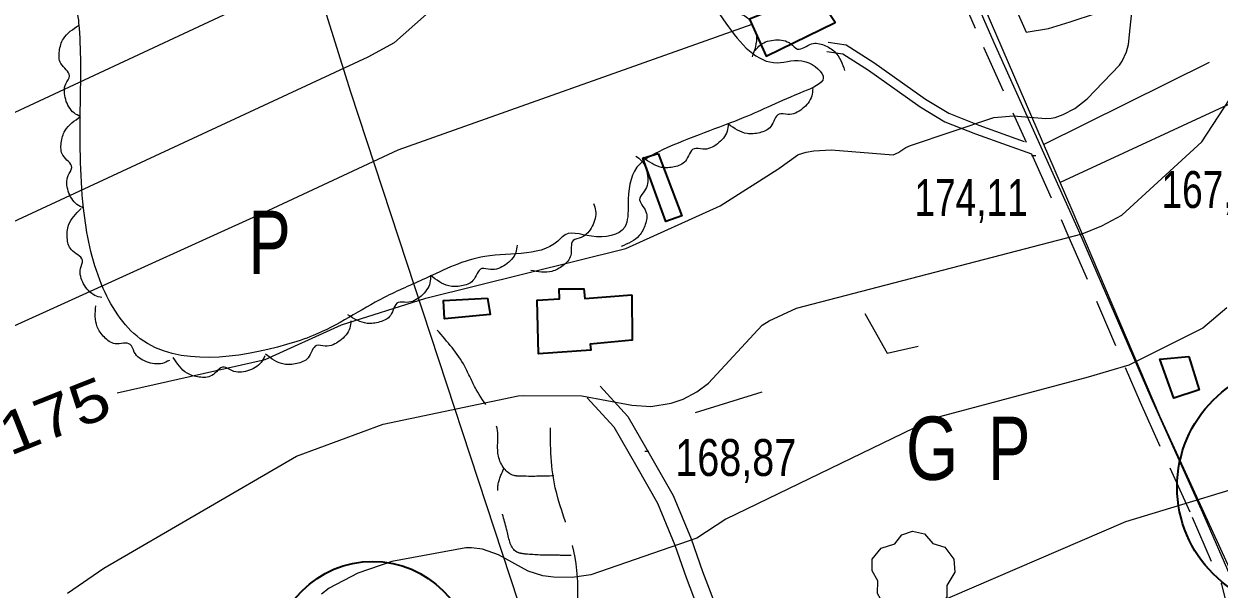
# Model space of a CAD drawing. Extents: x 483847 to 488453, y 4383581 to 4386795.
# Drawn here: x 484969.3 to 485252.4, y 4385179.2 to 4385313.2 of the extents above; entities that cross this region are included whole.
import ezdxf
from ezdxf.enums import TextEntityAlignment as Align

# ---------------------------------------------------------------- set-up
doc = ezdxf.new("R2010")
doc.units = 0
doc.header["$LTSCALE"] = 3.8
doc.linetypes.add('LONG_DASHED', pattern=[7.5, 6, -1.5])
doc.linetypes.add('MEDIUM_DASHED', pattern=[4.5, 3, -1.5])
for name, color, linetype, lineweight in [('27', 7, 'Continuous', 25), ('29', 7, 'Continuous', 13), ('38', 7, 'Continuous', 25), ('47', 7, 'Continuous', 35), ('51', 7, 'Continuous', 13), ('6', 7, 'Continuous', 35), ('7', 7, 'Continuous', 13), ('8', 7, 'Continuous', 25), ('9', 7, 'Continuous', 13)]:
    doc.layers.add(name, color=color, linetype=linetype, lineweight=lineweight)
doc.layers.add('31', color=7, linetype='Continuous')

msp = doc.modelspace()

# ---------------------------------------------------------------- linework, layer by layer
at = {"layer": '27'}
for points in [[(485138.09, 4385491.7), (485117.52, 4385494.92), (485086.01, 4385503.28), (485081.51, 4385513.57), (485077.65, 4385527.72), (485084.73, 4385543.16), (485084.73, 4385555.38), (485066.08, 4385566.96), (485045.5, 4385568.25), (485042.29, 4385563.1), (485044.86, 4385545.73), (485048.08, 4385539.3), (485038.43, 4385530.3), (485026.22, 4385523.86), (485021.07, 4385512.28), (485022.36, 4385491.06), (485024.29, 4385447.96), (485003.07, 4385438.95), (484987.64, 4385455.68), (484988.92, 4385488.48), (484976.71, 4385515.5), (484956.13, 4385517.43), (484943.27, 4385480.76), (484939.42, 4385462.75), (484925.91, 4385453.1), (484916.27, 4385460.18), (484918.84, 4385487.84), (484918.2, 4385505.85), (484902.77, 4385501.35), (484880.26, 4385476.26), (484861.62, 4385445.39), (484883.48, 4385433.16), (484904.7, 4385434.45), (484917.56, 4385425.44), (484886.69, 4385394.57), (484833.97, 4385350.18), (484770.96, 4385312.88), (484729.17, 4385266.56), (484722.1, 4385262.06)], [(485052.44, 4385364.8), (485048.92, 4385362.19), (485040.02, 4385358.72), (485024.72, 4385354.86), (485017.53, 4385351.95), (485003.29, 4385349.24), (484982.72, 4385342.51), (484974.56, 4385332.02), (484981.15, 4385319.05), (484982.31, 4385313.35), (484982.65, 4385294.37), (484983.39, 4385269.53), (484987.68, 4385251.41), (484996.81, 4385238.57), (485031.48, 4385237.2), (485037.8, 4385239.34), (485054.61, 4385248.35), (485064.38, 4385252.89), (485078.44, 4385258.07), (485096.56, 4385262.47), (485096.84, 4385262.77), (485103.74, 4385262.86), (485111.59, 4385265.05), (485112.39, 4385270.45), (485114.5, 4385279.23), (485120.51, 4385283.33), (485139.84, 4385291), (485153.97, 4385297.17), (485158.64, 4385300.35), (485154.47, 4385304.25), (485147.71, 4385304.01), (485135.53, 4385313.41), (485131.15, 4385329.54), (485139.45, 4385335.08), (485151.84, 4385327.8), (485165.34, 4385323.12), (485172.43, 4385319.28), (485182.63, 4385318.65), (485183.82, 4385329.99), (485180.64, 4385340.15), (485169.39, 4385361.72), (485166.47, 4385371.34), (485163.13, 4385381.35), (485155.81, 4385395.69), (485151.26, 4385397.82), (485146.5, 4385397.81), (485138.56, 4385396.41), (485131.49, 4385386.65), (485118.99, 4385376.45), (485108.62, 4385373.24), (485099.38, 4385371.24), (485086.02, 4385366.81), (485076.47, 4385354.99), (485068.85, 4385351.52), (485066.46, 4385354.04), (485060, 4385363.04), (485052.44, 4385364.8)], [(485128.43, 4385322.53), (485130.19, 4385322.76), (485133.72, 4385321.38), (485135.9, 4385318.4), (485136.36, 4385316.4), (485139.73, 4385315.27), (485141.79, 4385313.11), (485142.78, 4385310.26), (485141.75, 4385305.4)], [(484982.7, 4385291.23), (484981.16, 4385292.1), (484979.16, 4385295.32), (484979.21, 4385299.02), (484980.05, 4385300.89), (484978.03, 4385303.82), (484977.67, 4385306.78), (484978.61, 4385309.66), (484982.34, 4385312.92)], [(485142.52, 4385306.94), (485143.73, 4385308.24), (485147.34, 4385309.41), (485150.91, 4385308.5), (485152.54, 4385307.24), (485155.86, 4385308.51), (485158.82, 4385308.15), (485161.4, 4385306.56), (485163.68, 4385302.16)], [(485156.14, 4385297.89), (485155.9, 4385296.13), (485153.66, 4385293.07), (485150.21, 4385291.74), (485148.16, 4385291.82), (485146.2, 4385288.85), (485143.58, 4385287.42), (485140.57, 4385287.2), (485136.15, 4385289.45)], [(484983.39, 4385269.55), (484981.83, 4385270.4), (484979.78, 4385273.59), (484979.77, 4385277.28), (484980.58, 4385279.17), (484978.51, 4385282.06), (484978.12, 4385285.02), (484979, 4385287.91), (484982.68, 4385291.23)], [(485136.13, 4385289.51), (485135.86, 4385287.75), (485133.54, 4385284.75), (485130.07, 4385283.5), (485128.02, 4385283.62), (485125.99, 4385280.7), (485123.34, 4385279.33), (485120.32, 4385279.19), (485115.95, 4385281.54)], [(485114.22, 4385281.89), (485115.59, 4385280.76), (485116.99, 4385277.23), (485116.3, 4385273.61), (485115.14, 4385271.91), (485116.62, 4385268.67), (485116.45, 4385265.69), (485115.03, 4385263.02), (485110.79, 4385260.46)], [(484987.75, 4385248.33), (484986.05, 4385248.86), (484983.42, 4385251.59), (484982.68, 4385255.21), (484983.11, 4385257.21), (484980.51, 4385259.65), (484979.54, 4385262.47), (484979.84, 4385265.48), (484982.8, 4385269.46)], [(485104.19, 4385270.64), (485104.69, 4385268.94), (485103.88, 4385265.23), (485101.29, 4385262.61), (485099.38, 4385261.84), (485098.8, 4385258.33), (485096.99, 4385255.96), (485094.33, 4385254.54), (485089.37, 4385254.78)], [(485086.12, 4385260.75), (485085.77, 4385259.01), (485083.33, 4385256.1), (485079.81, 4385254.99), (485077.77, 4385255.2), (485075.62, 4385252.36), (485072.92, 4385251.1), (485069.9, 4385251.09), (485065.63, 4385253.61)], [(485065.62, 4385253.62), (485065.46, 4385251.85), (485063.36, 4385248.69), (485059.99, 4385247.2), (485057.93, 4385247.18), (485056.11, 4385244.13), (485053.57, 4385242.57), (485050.56, 4385242.22), (485046.04, 4385244.26)], [(485003.72, 4385233.44), (485002.09, 4385232.75), (484998.31, 4385233.13), (484995.42, 4385235.42), (484994.44, 4385237.23), (484990.89, 4385237.41), (484988.33, 4385238.94), (484986.61, 4385241.43), (484986.3, 4385246.38)], [(485046.72, 4385242.86), (485046.44, 4385241.1), (485044.12, 4385238.1), (485040.65, 4385236.85), (485038.6, 4385236.98), (485036.57, 4385234.06), (485033.91, 4385232.69), (485030.89, 4385232.55), (485026.53, 4385234.9)], [(485026.34, 4385234.52), (485025.47, 4385232.97), (485022.24, 4385230.98), (485018.55, 4385231.03), (485016.67, 4385231.87), (485013.75, 4385229.85), (485010.78, 4385229.5), (485007.9, 4385230.43), (485004.64, 4385234.17)]]:
    msp.add_spline(points, degree=3, dxfattribs=at)
at = {"layer": '29'}
msp.add_lwpolyline([(485177.4, 4385173.54), (485172.86, 4385175.66), (485171.45, 4385178.2), (485171.55, 4385181.18), (485170.18, 4385183.59), (485170.22, 4385186.34), (485172.38, 4385188.94), (485175.57, 4385189.94), (485177.22, 4385192.13), (485179.79, 4385192.96), (485182.65, 4385192.31), (485184.6, 4385190.04), (485187.41, 4385189.22), (485189.54, 4385186.37), (485189.78, 4385183.24), (485187.9, 4385180.09), (485187.9, 4385177.41), (485186.08, 4385174.8), (485182.46, 4385173.46), (485179.69, 4385174.09)], close=True, dxfattribs=at)
at = {"layer": '38', "linetype": 'MEDIUM_DASHED'}
for points in [[(485176.4, 4385353.96), (485196.56, 4385307.73), (485206.71, 4385285.16)], [(485159.81, 4385308.87), (485164.06, 4385308.25), (485170.61, 4385304.07), (485177.43, 4385299.27), (485182.83, 4385295.39), (485188.41, 4385292.01), (485195.47, 4385289.24), (485206.71, 4385285.16)], [(485207.95, 4385282.41), (485216.6, 4385263.17), (485233.71, 4385223.54), (485245.99, 4385196.33), (485252.93, 4385180.38), (485254.57, 4385173.95), (485257.42, 4385162.54), (485262.18, 4385149)]]:
    msp.add_lwpolyline(points, dxfattribs=at)
at = {"layer": '38'}
for points in [[(485178.88, 4385355.05), (485199.04, 4385308.83), (485219.08, 4385264.26), (485236.19, 4385224.64), (485248.47, 4385197.43), (485255.51, 4385181.26)], [(485197.46, 4385327.96), (485203.56, 4385318.36), (485206.72, 4385311.25), (485211.95, 4385312.14), (485217.14, 4385313.66), (485223.37, 4385315.76), (485228.43, 4385317.92), (485233.42, 4385323.18), (485234.01, 4385326.96), (485233.89, 4385334.57)], [(485159.49, 4385306.68), (485163.27, 4385306.13), (485169.37, 4385302.23), (485176.14, 4385297.46), (485181.61, 4385293.54), (485187.42, 4385290.02), (485194.69, 4385287.17), (485202.19, 4385284.45), (485207.95, 4385282.41)], [(485105.75, 4385227.35), (485112.36, 4385220.16), (485118.04, 4385210.31), (485123.09, 4385201.44), (485127.37, 4385191.16), (485130.04, 4385183.38), (485136.38, 4385166.77), (485141.73, 4385151.38), (485142.66, 4385145.47), (485142.83, 4385142.8)], [(485102.7, 4385224.55), (485109, 4385217.69), (485114.44, 4385208.24), (485119.36, 4385199.61), (485123.49, 4385189.69), (485126.14, 4385181.97), (485132.48, 4385165.35), (485137.69, 4385150.37), (485138.52, 4385145.14), (485138.55, 4385142.55)]]:
    msp.add_lwpolyline(points, dxfattribs=at)
at = {"layer": '38', "linetype": 'LONG_DASHED'}
for points in [[(484772.07, 4385119.63), (484769.98, 4385138.08), (484766.98, 4385149.74), (484762.76, 4385158.33), (484754.75, 4385167.27), (484750.43, 4385173.05), (484744.56, 4385184.23), (484744.15, 4385189.24), (484746.62, 4385195.72), (484749.84, 4385199.24), (484755.88, 4385204.8), (484766.45, 4385212.92), (484778.44, 4385220.26), (484781.88, 4385222.98), (484798.93, 4385240.35), (484810.56, 4385251.3), (484818.83, 4385261.04), (484829.7, 4385270.94), (484842.52, 4385281.1), (484851.69, 4385289.41), (484862.06, 4385297.43), (484869.01, 4385304.16), (484877.75, 4385312.52), (484899.5, 4385335.07), (484909.71, 4385345.12), (484916.56, 4385351.21), (484928.9, 4385360.47), (484933.81, 4385364.46), (484946.05, 4385374.77), (484960.9, 4385386.1), (484972.76, 4385394.27), (484981.18, 4385400.17), (484993.7, 4385406.34), (485000.81, 4385408.31), (485004.8, 4385409.49), (485004.99, 4385408.49)], [(485094.8, 4385206.08), (485086.75, 4385206.01), (485085.36, 4385206.16), (485081.7, 4385210.72), (485081.48, 4385216.72), (485076.41, 4385226.56), (485073.69, 4385232.04), (485067.17, 4385240.62)], [(485129.44, 4385173.32), (485119.09, 4385169.48), (485109.23, 4385166.61), (485105.88, 4385165.71), (485105.48, 4385165.71), (485104.47, 4385166.03), (485100.4, 4385182.03), (485094.86, 4385204.64), (485094.05, 4385220.6)], [(485098.92, 4385187.24), (485094.86, 4385187.26), (485088.14, 4385187.55), (485086.02, 4385188.04), (485083.73, 4385192.99), (485081.87, 4385199.88), (485081.6, 4385203.96), (485083.07, 4385208)]]:
    msp.add_spline(points, degree=3, dxfattribs=at)
at = {"layer": '47'}
for points in [[(485141.14, 4385314.33), (485145.12, 4385305.57), (485161.46, 4385313.55), (485158.47, 4385318.05), (485156.53, 4385318.03), (485154.97, 4385319.9)], [(485119.51, 4385282.52), (485125.16, 4385267.69), (485121.36, 4385266.34), (485115.88, 4385281.39)], [(485113.29, 4385249), (485113.39, 4385238.22), (485103.4, 4385237.29), (485103.6, 4385235.84), (485091.13, 4385234.97), (485090.88, 4385247.75), (485096.15, 4385248.06), (485096.04, 4385250.43), (485101.91, 4385250.44), (485102.11, 4385248.15)], [(485079.07, 4385248.21), (485079.72, 4385244.3), (485068.9, 4385243.33), (485068.64, 4385247.68)], [(485245.24, 4385234.36), (485247.71, 4385226.45), (485241.67, 4385224.47), (485238.35, 4385233.76)]]:
    msp.add_lwpolyline(points, close=True, dxfattribs=at)
at = {"layer": '51'}
for p, q in [((485210.84, 4385284.63), (485250.11, 4385304.16)), ((485263.14, 4385298.06), (485214.72, 4385275.62)), ((485128.38, 4385221.07), (485144.13, 4385226.02))]:
    msp.add_line(p, q, dxfattribs=at)
for points in [[(484968.09, 4385565.09), (484982.67, 4385509.56), (485005.49, 4385436.77), (485024.94, 4385366.52), (485046.61, 4385297.12), (485097.73, 4385141.64), (485136.69, 4385144.74), (485137.44, 4385146.34), (485129.42, 4385169.56)], [(485285.53, 4385247.86), (485313.01, 4385192.5), (485313.42, 4385190.87), (485268.44, 4385152.71), (485257.99, 4385177.32), (485238.37, 4385220.27), (485217.56, 4385269.02), (485181.87, 4385351.76), (485159, 4385403.87), (485125.85, 4385478.91)], [(485168.48, 4385244.54), (485173.73, 4385235.13), (485181.11, 4385236.85)]]:
    msp.add_lwpolyline(points, dxfattribs=at)
at = {"layer": '6'}
for centre, radius in [((485271.56, 4385203.44), 29.1), ((485051.88, 4385162.27), 23.55)]:
    msp.add_circle(centre, radius, dxfattribs=at)
at = {"layer": '7'}
for p, q in [((485207.99, 4385282.03), (485208.99, 4385282.03)), ((485116.33, 4385211.92), (485117.33, 4385211.92))]:
    msp.add_line(p, q, dxfattribs=at)
at = {"layer": '8'}
for points in [[(485229.41, 4385304.35), (485230.48, 4385306.55), (485230.95, 4385308.33), (485231.36, 4385312.16), (485231.7, 4385315.91), (485231.74, 4385316.06), (485232.81, 4385318.56), (485239.18, 4385327.79), (485239.3, 4385327.94), (485240.77, 4385329.25), (485245.24, 4385331.67), (485246.36, 4385332.42), (485246.37, 4385332.43), (485246.39, 4385332.57), (485247.04, 4385333.85), (485248.43, 4385335.82), (485249.03, 4385336.42), (485251.55, 4385338.13), (485280.38, 4385358.8)], [(485044.47, 4385241.88), (485064.46, 4385248.2), (485111.87, 4385259.94), (485111.88, 4385259.95), (485134.2, 4385270.1), (485147.85, 4385278.75), (485148.08, 4385278.95), (485152.61, 4385282.21), (485152.78, 4385282.28), (485154.58, 4385282.84), (485156.39, 4385283.15), (485160.54, 4385283.36), (485175.22, 4385282.21), (485176.44, 4385282.71), (485176.62, 4385282.82), (485176.75, 4385282.94), (485178.18, 4385283.9), (485179.32, 4385284.4), (485199, 4385291.01), (485203.68, 4385291.38), (485211.34, 4385290.77), (485212.58, 4385290.84), (485213.6, 4385291.05), (485215.44, 4385291.74), (485218.23, 4385293.19), (485221.13, 4385295.44), (485228.81, 4385303.42), (485229.41, 4385304.35)], [(484991.39, 4385225.74), (485026.38, 4385233.68), (485044.47, 4385241.88)]]:
    msp.add_lwpolyline(points, dxfattribs=at)
at = {"layer": '9'}
for points in [[(485382.47, 4385473.16), (485349.11, 4385464.77), (485305.06, 4385449), (485265.15, 4385425.62), (485224.59, 4385396.48), (485207.83, 4385390.17), (485068.44, 4385346.38), (485066.97, 4385345.31), (485066.31, 4385344.71), (485062.35, 4385340.08), (485054.14, 4385332.87), (484883.38, 4385253.17)], [(484767.17, 4385173.58), (485050.82, 4385305.37), (485057.03, 4385308.78), (485070.82, 4385321.07), (485072.86, 4385322.34), (485078.99, 4385324.87), (485154.91, 4385344.97), (485220.59, 4385375.39), (485225.52, 4385379.41), (485298.21, 4385425.54)], [(485141.72, 4385313.05), (485057.85, 4385283.3), (485027.06, 4385268.93), (484837.76, 4385182.92)], [(484979.59, 4385178.28), (484988.17, 4385184.22), (485033.82, 4385210.74), (485054.36, 4385218.35), (485086.39, 4385225.06), (485087.66, 4385225.17), (485101.46, 4385225.03), (485113.26, 4385222.81), (485117.76, 4385222.55), (485122.63, 4385223.28), (485125.47, 4385224.3), (485128.65, 4385225.98), (485131.42, 4385228.08), (485144.14, 4385241.77), (485145.83, 4385242.85), (485152.27, 4385245.82), (485219.96, 4385263.44), (485224.63, 4385265.37), (485229.34, 4385267.89), (485248.32, 4385285.28), (485254.85, 4385295.27)], [(485383.17, 4385259.46), (485326.14, 4385258.27), (485322.35, 4385257.37), (485321.58, 4385257.05), (485320.33, 4385256.36), (485316.01, 4385250.62), (485310.66, 4385241.83), (485301.38, 4385231.5), (485299.23, 4385227.69), (485297.21, 4385225.29), (485294.66, 4385222.91), (485268.23, 4385206.74), (485230.25, 4385195.21), (485131.56, 4385152.66), (485070.78, 4385143.07), (485067.6, 4385142.17), (485063.63, 4385140.09), (485062.73, 4385139.45), (485058.61, 4385135.56), (485055.81, 4385133.58), (485024.05, 4385117.74)], [(485254.2, 4385245.92), (485248.53, 4385241.12), (485231.05, 4385232.31), (485221.4, 4385229.49), (485184.99, 4385219.74), (485135.58, 4385195.79), (485128.71, 4385191.35), (485103.59, 4385182.65), (485099.15, 4385182.02), (485094.71, 4385182.07), (485092.19, 4385182.4), (485088.73, 4385183.5), (485081.68, 4385187.4), (485077.9, 4385188.73), (485075.28, 4385189.02), (485073.95, 4385188.99), (485056.43, 4385185.76), (485048.37, 4385183.06), (485041.59, 4385179.45), (485039.75, 4385178.06)]]:
    msp.add_lwpolyline(points, dxfattribs=at)

# ---------------------------------------------------------------- texts
at = {"layer": '31'}
for s, width, p in [('P', 0.75, (485027.46, 4385253.92)), ('G', 0.8, (485184.43, 4385205.13)), ('P', 0.75, (485202.67, 4385205.12))]:
    msp.add_text(s, height=15, dxfattribs=dict(at, width=width)).set_placement(p, align=Align.CENTER)
at = {"layer": '7'}
for s, width, p in [('167,31', 0.75, (485238.76, 4385269.58)), ('174,11', 0.75, (485180.22, 4385267.66)), ('168,87', 0.8, (485123.59, 4385206.06))]:
    msp.add_text(s, height=8.75, dxfattribs=dict(at, width=width)).set_placement(p)
at = {"layer": '8', "width": 1.2}
msp.add_text('175', height=10, rotation=21.736, dxfattribs=at).set_placement((484978.36, 4385215.7), align=Align.CENTER)

doc.saveas('drawing.dxf')
